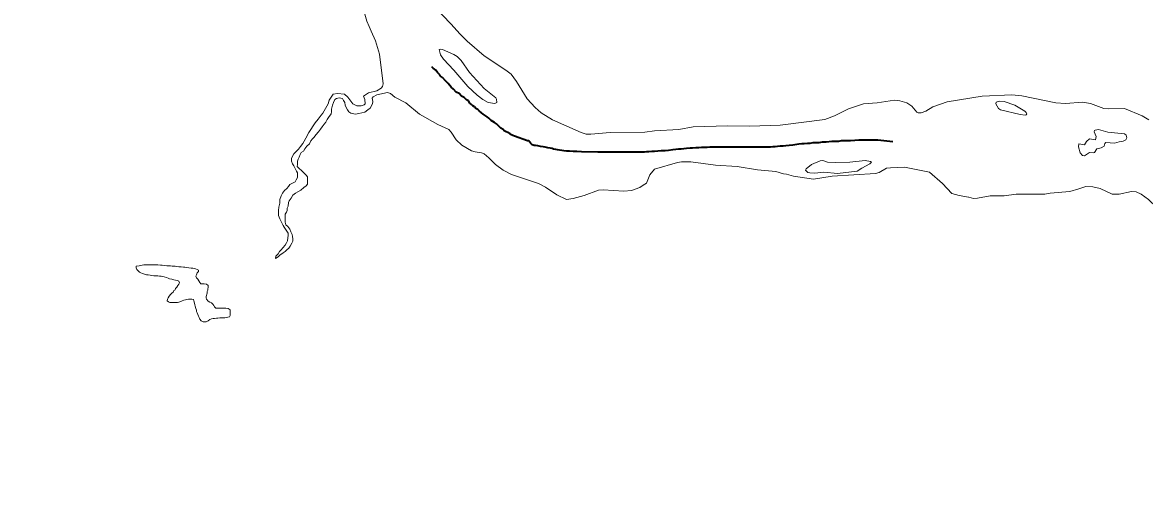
# Model space of a CAD drawing. Extents: x -1643653 to 4543381, y 1624270 to 13878484.
# Drawn here: x 600924 to 604258, y 8900028 to 8901466 of the extents above; entities that cross this region are included whole.
import ezdxf

# ---------------------------------------------------------------- set-up
doc = ezdxf.new("R2010")
doc.units = 0
doc.header["$LTSCALE"] = 200
doc.linetypes.add('LONG_DASH_SHORT_DASH', pattern=[9.9, 6, -1.2, 1.5, -1.2])
doc.layers.add('6', color=7, linetype='Continuous', lineweight=13)
doc.layers.add('60', color=7, linetype='Continuous', lineweight=13)

msp = doc.modelspace()

# ---------------------------------------------------------------- linework, layer by layer
at = {"layer": '6'}
for points in [[(602070.8, 8901639.8), (602072.5, 8901633.8), (602072, 8901620.7), (602085.6, 8901602.1), (602093.9, 8901578.1), (602106, 8901562.3), (602134.9, 8901535.6), (602168.7, 8901491), (602172.2, 8901488.4), (602197.2, 8901460.9)], [(601954.3, 8901454.4), (601947.3, 8901470.2), (601928.1, 8901536.3), (601918.2, 8901565.6)], [(601815.9, 8901197.1), (601832.3, 8901224.9), (601835.5, 8901235.3), (601847.5, 8901253.1), (601860.3, 8901255.2), (601880.5, 8901253.4), (601890.4, 8901244.3), (601905.2, 8901224.2), (601917.4, 8901218.1), (601930.4, 8901218.8), (601939.2, 8901221.7), (601941.9, 8901224.8), (601941.4, 8901236.9), (601937.6, 8901247), (601951.6, 8901257.4), (601976.8, 8901262.8), (601989.4, 8901271.3), (601993.8, 8901276.3), (601995.2, 8901283.8), (601984.7, 8901372.5), (601972.5, 8901412), (601959.5, 8901440.2), (601954.3, 8901454.4)], [(602197.2, 8901460.9), (602223.4, 8901432.9), (602245, 8901410.9), (602295.9, 8901367.1), (602360.5, 8901324.3), (602375.9, 8901312.4), (602392, 8901291.3), (602423.7, 8901239.6), (602423.7, 8901239.6), (602447.6, 8901213.6), (602465.3, 8901197.5), (602498.3, 8901177.2), (602583.4, 8901139.4), (602598.3, 8901134.8), (602613, 8901134), (602669.5, 8901139.1), (602772.7, 8901140.1), (602801.5, 8901144.7), (602873.8, 8901148.3), (602916.4, 8901155.8), (603019.2, 8901158.7), (603085.2, 8901158.1), (603175.3, 8901161.3), (603307.7, 8901178.2), (603336, 8901188.6), (603378.2, 8901209.8), (603423.1, 8901224.6), (603463.5, 8901227), (603514.6, 8901235.2), (603530.5, 8901233.8), (603551.8, 8901227.2), (603566.3, 8901217.8), (603580.9, 8901199.6), (603585.3, 8901197.7), (603594.3, 8901197.7), (603607.9, 8901202.5)], [(601913.7, 8901193.8), (601913.7, 8901193.8), (601899.9, 8901196.4), (601893.7, 8901200.9), (601890.1, 8901206.7), (601886.1, 8901213.8), (601882.5, 8901220.9), (601881.6, 8901228.1), (601878.1, 8901234.7), (601874.5, 8901240.1), (601864.7, 8901242.3), (601864.7, 8901242.3), (601857.1, 8901240.1), (601857.1, 8901240.1), (601852, 8901236.9), (601848.4, 8901228.3), (601844.8, 8901220.2), (601842.2, 8901209), (601841.6, 8901200.9), (601840.6, 8901194.8), (601833.4, 8901184.1), (601829.3, 8901177.5), (601825.2, 8901170.4), (601820, 8901163.8), (601813.9, 8901156.2), (601809.2, 8901149.1), (601803.1, 8901141), (601795.9, 8901131.9), (601790.3, 8901125.8), (601785.7, 8901120.3), (601781, 8901114.2), (601776.9, 8901106.1), (601769.2, 8901098.5), (601762.6, 8901090.9), (601759, 8901083.8), (601751.8, 8901079.7), (601749.2, 8901074.2), (601745.6, 8901066.5), (601743, 8901059.9), (601741.5, 8901054.3), (601741.4, 8901044.7), (601740.4, 8901038.1), (601746.4, 8901031.9), (601752.5, 8901026.3), (601761.6, 8901017.6), (601767.2, 8901013), (601771.2, 8901007.9), (601771.1, 8900992.6), (601770.6, 8900986), (601767, 8900980.4), (601760.3, 8900975.9), (601751.1, 8900968.3), (601741.9, 8900962.8), (601735.3, 8900959.2), (601727.6, 8900953.2), (601722, 8900944.6), (601716.8, 8900936.4), (601714.2, 8900930.9), (601713.7, 8900920.7), (601710.1, 8900914.1), (601710, 8900908), (601708.5, 8900902.4), (601704.9, 8900896.3), (601704.8, 8900890.2), (601704.2, 8900880.6), (601704.2, 8900872.4), (601706.2, 8900864.8), (601712.3, 8900859.7), (601718.3, 8900852), (601721.3, 8900844.3), (601725.3, 8900836.2), (601725.8, 8900830.6), (601727.3, 8900822.9), (601727.2, 8900816.8), (601724.2, 8900810.2), (601719.5, 8900801.1), (601715.4, 8900795.5), (601709.8, 8900791), (601704.2, 8900785.9), (601698.5, 8900781.9), (601688.8, 8900774.8), (601683.2, 8900770.3), (601675.5, 8900765.2), (601676.6, 8900772.3), (601683.2, 8900778.9), (601687.9, 8900786), (601693, 8900791.1), (601697.1, 8900796.6), (601704.3, 8900804.7), (601707.9, 8900811.8), (601711.5, 8900817.9), (601712.1, 8900826.1), (601713.1, 8900833.7), (601713.2, 8900840.3), (601709.1, 8900846.4), (601705.6, 8900852.1), (601701.1, 8900857.7), (601698, 8900863.3), (601695, 8900870.9), (601691.5, 8900877.1), (601688.5, 8900883.2)], [(601976.9, 8901251.4), (601965.8, 8901244.8), (601962.5, 8901241.1), (601964.6, 8901231), (601964.2, 8901224.2), (601956.6, 8901211.3), (601950.1, 8901206.7)], [(602540.3, 8900940.6), (602511.8, 8900954.3), (602477.8, 8900977.2), (602457.1, 8900988.1), (602377, 8901014.6), (602351.7, 8901027.4), (602329, 8901044.3), (602309.1, 8901064.5), (602295.6, 8901075.7), (602287.4, 8901079.3), (602269, 8901082.1), (602258.5, 8901085.2), (602229.4, 8901101.9), (602212.6, 8901117.1), (602198.1, 8901140.7), (602190.3, 8901148.7), (602157.5, 8901163.3), (602103.4, 8901193.6), (602063.2, 8901227.6), (602030.5, 8901244.2), (602017.5, 8901255.5), (602008.5, 8901257.9), (601976.9, 8901251.4)], [(603607.9, 8901202.5), (603628.6, 8901215.9), (603671.7, 8901230.7), (603774.9, 8901247.2), (603862.9, 8901251.2), (603892.8, 8901248.7), (603993.8, 8901227), (604022.6, 8901225.8), (604073.7, 8901229.1), (604097.1, 8901225.2), (604136.5, 8901210.6), (604149.3, 8901209.6), (604198.3, 8901211), (604250.4, 8901188.4), (604270.6, 8901176.9)], [(601688.5, 8900883.2), (601684.5, 8900892.4), (601684.6, 8900907.1), (601685.7, 8900917.8), (601688.3, 8900929), (601688.8, 8900940.2), (601692.5, 8900951.3), (601696.1, 8900959.5), (601702.8, 8900966.5), (601708.9, 8900973.1), (601714, 8900978.7), (601718.6, 8900984.3), (601726.3, 8900988.8), (601734, 8900992.8), (601737.6, 8900998.4), (601741.2, 8901006), (601741.2, 8901019.2), (601738.2, 8901024.9), (601734.2, 8901032), (601730.2, 8901040.2), (601726.7, 8901045.8), (601723.2, 8901053.9), (601723.2, 8901062.1), (601724.8, 8901067.2), (601729.9, 8901075.8), (601736.6, 8901081.9), (601743.7, 8901090), (601749.9, 8901098.1), (601757.1, 8901106.7), (601760.7, 8901113.8), (601765.8, 8901122.4), (601775.1, 8901139.7), (601793.4, 8901168.4), (601793.4, 8901168.4), (601802.3, 8901178.6), (601802.3, 8901178.6), (601811.2, 8901190.6), (601815.9, 8901197.1)], [(601950.1, 8901206.7), (601941, 8901200.2), (601923.6, 8901195.4), (601913.7, 8901193.8)], [(603193.7, 8901015.1), (603184.8, 8901016.2), (603162.4, 8901023.8), (603108.1, 8901028), (603047.5, 8901037.8), (602982.6, 8901042.3), (602909.9, 8901052.1), (602881.9, 8901051.8), (602870, 8901049.9), (602801.6, 8901030.2), (602788.3, 8901013.3), (602778, 8900988.8), (602767.8, 8900982.5)], [(603706.7, 8900952), (603685.4, 8900958.5), (603657.1, 8900987.5), (603618.8, 8901021.8), (603544.5, 8901036.2), (603502.7, 8901034.6), (603491.1, 8901033.8), (603469, 8901020.5), (603457.9, 8901017.3), (603329.4, 8901010), (603274.5, 8901000.3), (603214.9, 8901009.5), (603193.7, 8901015.1)], [(602767.8, 8900982.5), (602757.7, 8900976.2), (602733.5, 8900967.3), (602710.8, 8900964.5), (602649.2, 8900968.7), (602635.6, 8900968.3), (602592.3, 8900952), (602560.1, 8900943.3), (602540.3, 8900940.6)], [(604062.8, 8900972.3), (604036, 8900964.1), (603977.5, 8900958.7), (603961.5, 8900955.6)], [(604366, 8900847), (604269.1, 8900939.9), (604248, 8900956), (604232.7, 8900962.7), (604218.8, 8900964.1), (604182.6, 8900956.3), (604161.8, 8900955.6), (604125.6, 8900973.4), (604104.3, 8900978.3), (604083.2, 8900978.5), (604062.8, 8900972.3)], [(603735.6, 8900947.2), (603734.2, 8900947.6), (603706.7, 8900952)], [(603961.5, 8900955.6), (603876.6, 8900956.4), (603840.6, 8900950.9), (603798.6, 8900951.2), (603761.7, 8900944.2), (603749, 8900943.3), (603735.6, 8900947.2)], [(601261.8, 8900742.2), (601270.4, 8900743.2), (601275, 8900744.2), (601279.1, 8900744.7), (601284.1, 8900745.8), (601288.2, 8900745.8), (601294.3, 8900746.3), (601301.5, 8900746.3), (601305.5, 8900746.3), (601312.1, 8900746.3), (601318.2, 8900746.3), (601325.9, 8900745.8), (601334.5, 8900745.2), (601339.1, 8900744.7), (601346.7, 8900744.2), (601352.8, 8900743.2), (601360, 8900743.2), (601364, 8900742.7), (601369.1, 8900742.2), (601373.2, 8900742.2), (601377.3, 8900741.7), (601382.4, 8900741.2), (601388.5, 8900740.6), (601395.1, 8900740.1), (601402.2, 8900739.6), (601406.3, 8900739.1), (601418.5, 8900737.6), (601425.6, 8900736.6), (601430.2, 8900736), (601434.3, 8900735), (601438.3, 8900734), (601442.9, 8900731.9), (601447, 8900730.4), (601447, 8900726.3), (601442.9, 8900722.8), (601440.9, 8900716.6), (601439.4, 8900712.5), (601440.9, 8900707.9), (601445, 8900703.8), (601447.5, 8900698.2), (601450.6, 8900694.1), (601454.1, 8900690), (601458.7, 8900690), (601463.8, 8900690), (601470.9, 8900688.5), (601475.5, 8900684.9), (601475.5, 8900678.8), (601475, 8900674.7), (601475, 8900670.6), (601473, 8900666.5), (601472.5, 8900661.9), (601469.4, 8900652.2), (601469.4, 8900648.1), (601471, 8900644), (601475.5, 8900637.9), (601480.6, 8900635.3), (601485.2, 8900633.3), (601489.8, 8900629.7), (601492.8, 8900625.6), (601494.9, 8900621.5), (601498.9, 8900616.9), (601503.5, 8900616.9), (601508.6, 8900616.9), (601512.7, 8900617.4), (601518.3, 8900617.4), (601523.4, 8900617.4), (601528.5, 8900617.4), (601535.1, 8900616.4), (601541.2, 8900612.8), (601541.2, 8900605.7), (601541.2, 8900600.1), (601541.2, 8900596), (601538.7, 8900591.9), (601533.6, 8900590.8), (601529.5, 8900589.3), (601525.4, 8900588.8), (601519.3, 8900588.3), (601515.2, 8900588.3), (601510.7, 8900588.3), (601504.6, 8900587.8), (601500.5, 8900587.3), (601494.9, 8900586.8), (601490.3, 8900586.2), (601485.2, 8900585.2), (601480.6, 8900583.2), (601475.6, 8900580.1), (601469.4, 8900576.5), (601465.4, 8900576.5), (601460.8, 8900577), (601454.7, 8900579.6), (601450.6, 8900584.2), (601448.6, 8900589.3), (601446.5, 8900593.9), (601445, 8900599), (601443, 8900603.1), (601440.9, 8900607.2), (601440.9, 8900611.3), (601438.9, 8900616.4), (601437.4, 8900623.6), (601436.3, 8900627.7), (601435.3, 8900632.3)], [(601435.3, 8900632.3), (601436.3, 8900627.7), (601437.4, 8900623.6), (601438.9, 8900616.4), (601440.9, 8900611.3), (601440.9, 8900607.2), (601443, 8900603.1), (601445, 8900599), (601446.5, 8900593.9), (601448.6, 8900589.3), (601450.6, 8900584.2), (601454.7, 8900579.6), (601460.8, 8900577), (601465.4, 8900576.5), (601469.4, 8900576.5), (601475.6, 8900580.1), (601480.6, 8900583.2), (601485.2, 8900585.2), (601490.3, 8900586.2), (601494.9, 8900586.8), (601500.5, 8900587.3), (601504.6, 8900587.8), (601510.7, 8900588.3), (601515.2, 8900588.3), (601519.3, 8900588.3), (601525.4, 8900588.8), (601529.5, 8900589.3), (601533.6, 8900590.8), (601538.7, 8900591.9), (601541.2, 8900596), (601541.2, 8900600.1), (601541.2, 8900605.7), (601541.2, 8900612.8), (601535.1, 8900616.4), (601528.5, 8900617.4), (601523.4, 8900617.4), (601518.3, 8900617.4), (601512.7, 8900617.4), (601508.6, 8900616.9), (601503.5, 8900616.9), (601498.9, 8900616.9), (601494.9, 8900621.5), (601492.8, 8900625.6), (601489.8, 8900629.7), (601485.2, 8900633.3), (601480.6, 8900635.3), (601475.5, 8900637.9), (601471, 8900644), (601469.4, 8900648.1), (601469.4, 8900652.2), (601472.5, 8900661.9), (601473, 8900666.5), (601475, 8900670.6), (601475, 8900674.7), (601475.5, 8900678.8), (601475.5, 8900684.9), (601470.9, 8900688.5), (601463.8, 8900690), (601458.7, 8900690), (601454.1, 8900690), (601450.6, 8900694.1), (601447.5, 8900698.2), (601445, 8900703.8), (601440.9, 8900707.9), (601439.4, 8900712.5), (601440.9, 8900716.6), (601442.9, 8900722.8), (601447, 8900726.3), (601447, 8900730.4), (601442.9, 8900731.9), (601438.3, 8900734), (601434.3, 8900735), (601430.2, 8900736), (601425.6, 8900736.6), (601418.5, 8900737.6), (601406.3, 8900739.1), (601402.2, 8900739.6), (601395.1, 8900740.1), (601388.5, 8900740.6), (601382.4, 8900741.2), (601377.3, 8900741.7), (601373.2, 8900742.2), (601369.1, 8900742.2), (601364, 8900742.7), (601360, 8900743.2), (601352.8, 8900743.2), (601346.7, 8900744.2), (601339.1, 8900744.7), (601334.5, 8900745.2), (601325.9, 8900745.8), (601318.2, 8900746.3), (601312.1, 8900746.3), (601305.5, 8900746.3), (601301.5, 8900746.3), (601294.3, 8900746.3), (601288.2, 8900745.8), (601284.1, 8900745.8), (601279.1, 8900744.7), (601275, 8900744.2), (601270.4, 8900743.2), (601261.8, 8900742.2)], [(601435.3, 8900632.3), (601433.3, 8900639.4), (601431.8, 8900643.5), (601427.2, 8900644), (601423.1, 8900644), (601417, 8900644), (601412.4, 8900643.5), (601408.3, 8900642), (601403.3, 8900640.9), (601398.7, 8900639.4), (601394.6, 8900637.4), (601389, 8900635.3), (601385, 8900634.3), (601379.3, 8900633.8), (601373.2, 8900633.8), (601368.2, 8900633.8), (601362.1, 8900634.3), (601358, 8900635.8), (601353.4, 8900639.4), (601354.4, 8900644), (601357, 8900648.1), (601360, 8900652.7), (601363.6, 8900657.8), (601368.1, 8900661.9), (601372.2, 8900665.5), (601373.2, 8900669.6), (601377.3, 8900672.1), (601378.8, 8900676.2), (601382.9, 8900679.3), (601385.4, 8900684.4), (601388.5, 8900688.5), (601390.5, 8900692.6), (601388.5, 8900697.7), (601384.4, 8900699.7), (601378.8, 8900700.8), (601373.2, 8900701.8), (601367.6, 8900703.8), (601361, 8900704.8), (601356.9, 8900706.9), (601352.3, 8900708.4), (601345.2, 8900710), (601341.2, 8900711), (601335.6, 8900712), (601331.5, 8900712.5), (601326.4, 8900713), (601319.3, 8900713.5), (601314.7, 8900713.5), (601308.1, 8900714.6), (601303.5, 8900715.1), (601297.4, 8900716.1), (601292.8, 8900716.6), (601286.7, 8900718.1), (601280.1, 8900720.2), (601276, 8900722.7), (601271.9, 8900724.3), (601267.9, 8900728.4), (601263.3, 8900731.9), (601261.8, 8900737.1), (601261.8, 8900742.2)], [(601261.8, 8900742.2), (601261.8, 8900737.1), (601263.3, 8900731.9), (601267.9, 8900728.4), (601271.9, 8900724.3), (601276, 8900722.7), (601280.1, 8900720.2), (601286.7, 8900718.1), (601292.8, 8900716.6), (601297.4, 8900716.1), (601303.5, 8900715.1), (601308.1, 8900714.6), (601314.7, 8900713.5), (601319.3, 8900713.5), (601326.4, 8900713), (601331.5, 8900712.5), (601335.6, 8900712), (601341.2, 8900711), (601345.2, 8900710), (601352.3, 8900708.4), (601356.9, 8900706.9), (601361, 8900704.8), (601367.6, 8900703.8), (601373.2, 8900701.8), (601378.8, 8900700.8), (601384.4, 8900699.7), (601388.5, 8900697.7), (601390.5, 8900692.6), (601388.5, 8900688.5), (601385.4, 8900684.4), (601382.9, 8900679.3), (601378.8, 8900676.2), (601377.3, 8900672.1), (601373.2, 8900669.6), (601372.2, 8900665.5), (601368.1, 8900661.9), (601363.6, 8900657.8), (601360, 8900652.7), (601357, 8900648.1), (601354.4, 8900644), (601353.4, 8900639.4), (601358, 8900635.8), (601362.1, 8900634.3), (601368.2, 8900633.8), (601373.2, 8900633.8), (601379.3, 8900633.8), (601385, 8900634.3), (601389, 8900635.3), (601394.6, 8900637.4), (601398.7, 8900639.4), (601403.3, 8900640.9), (601408.3, 8900642), (601412.4, 8900643.5), (601417, 8900644), (601423.1, 8900644), (601427.2, 8900644), (601431.8, 8900643.5), (601433.3, 8900639.4), (601435.3, 8900632.3)]]:
    msp.add_lwpolyline(points, dxfattribs=at)
for points in [[(602251.7, 8901317.4), (602227.1, 8901352.8), (602215.6, 8901364.7), (602205.2, 8901371.1), (602171.8, 8901385.5), (602165.2, 8901386.8), (602162.3, 8901385.5), (602165.6, 8901369.6), (602174.4, 8901356.9), (602206, 8901324.7), (602246.7, 8901276.4), (602274.6, 8901250.6), (602291.4, 8901237.4), (602307.4, 8901228.9), (602327.4, 8901225.7), (602333.3, 8901228.7), (602332.5, 8901238.2), (602330.5, 8901242.4), (602295.2, 8901270.3)], [(602251.7, 8901317.4), (602227.1, 8901352.8), (602215.6, 8901364.7), (602205.2, 8901371.1), (602171.8, 8901385.5), (602165.2, 8901386.8), (602162.3, 8901385.5), (602165.6, 8901369.6), (602174.4, 8901356.9), (602206, 8901324.7), (602246.7, 8901276.4), (602274.6, 8901250.6), (602291.4, 8901237.4), (602307.4, 8901228.9), (602327.4, 8901225.7), (602333.3, 8901228.7), (602332.5, 8901238.2), (602330.5, 8901242.4), (602295.2, 8901270.3)], [(603829.6, 8901206.7), (603888.3, 8901192.4), (603903.2, 8901191.1), (603906.4, 8901192.1), (603907.6, 8901194.3), (603906, 8901198.8), (603901.8, 8901202.9), (603872.6, 8901220.9), (603841, 8901231.4), (603825.6, 8901232.8), (603816.8, 8901229.3), (603815.9, 8901224.1), (603823.9, 8901210.2)], [(604197.8, 8901135), (604148.6, 8901140.3), (604120.4, 8901148.2), (604110.8, 8901146.7), (604108.8, 8901144.8), (604108.3, 8901141), (604113.8, 8901127.2), (604111.8, 8901117.1), (604093.8, 8901120.7), (604085, 8901112.4), (604078.8, 8901102.3), (604062.1, 8901106.1), (604061.5, 8901096.8), (604066.5, 8901078.5), (604073.3, 8901070.7), (604079.2, 8901070), (604094.3, 8901079.6), (604104.8, 8901078.4), (604108.9, 8901079.6), (604115.8, 8901090.4), (604129.2, 8901093.6), (604137.3, 8901098.4), (604139.7, 8901106.9), (604142.6, 8901109.5), (604168.3, 8901107.9), (604181.9, 8901111.7), (604194.4, 8901113.1), (604201.9, 8901117.7), (604205, 8901123.9), (604203.1, 8901131.6)], [(603339.5, 8901050.3), (603315.2, 8901051.5), (603302.2, 8901055.8), (603294.1, 8901055.6), (603268.5, 8901043.8), (603252.5, 8901031.2), (603250.7, 8901027.7), (603257.7, 8901020.9), (603263.2, 8901019), (603277.7, 8901018.2), (603305, 8901021.5), (603345.1, 8901017), (603403.9, 8901024.2), (603417.6, 8901033.5), (603441.9, 8901046.6), (603446.5, 8901051), (603443.9, 8901053.1), (603427.3, 8901056), (603382.5, 8901051.4)]]:
    msp.add_lwpolyline(points, close=True, dxfattribs=at)
at = {"layer": '6', "linetype": 'LONG_DASH_SHORT_DASH', "lineweight": 35}
for points in [[(602288, 8901197.7), (602280.9, 8901203.8), (602276.8, 8901207.4), (602270.7, 8901211), (602266.7, 8901215.1), (602262.1, 8901218.2), (602258.5, 8901222.2), (602252.9, 8901226.3), (602248.8, 8901233), (602242.7, 8901236), (602236.1, 8901243.2), (602228, 8901247.3), (602221.3, 8901254.9), (602212.7, 8901259.6), (602204.5, 8901268.2), (602197.9, 8901274.4), (602188.8, 8901285.1), (602180.6, 8901293.3), (602172, 8901302.5), (602166.4, 8901306.6), (602163.8, 8901310.7), (602157.2, 8901317.8), (602151.6, 8901324.5), (602144.5, 8901330.6), (602140.4, 8901334.7)], [(602560.3, 8901083.2), (602549.1, 8901084.2), (602540.5, 8901084.2), (602532.3, 8901084.7), (602514, 8901087.3), (602508.9, 8901088.3), (602501.3, 8901089.8), (602497.2, 8901091.4), (602492.1, 8901092.4), (602485, 8901093.9), (602476.9, 8901095.4), (602470.8, 8901096.5), (602462.6, 8901098), (602455, 8901099.5), (602448.4, 8901100.6), (602444.3, 8901101.1), (602438.2, 8901103.1), (602434.1, 8901106.7), (602428, 8901114.4), (602423.9, 8901114.9), (602385.8, 8901128.2), (602381.2, 8901130.2), (602376.6, 8901132.8), (602372.5, 8901135.3), (602366.4, 8901138.9), (602360.8, 8901140.9), (602355.2, 8901144.5), (602351.7, 8901148.6), (602345.6, 8901152.2), (602338.4, 8901159.4), (602331.8, 8901165.5), (602326.7, 8901168.6), (602316, 8901175.2), (602309.9, 8901181.8), (602304.3, 8901185.9), (602292.6, 8901194.1), (602288, 8901197.7)], [(603175.1, 8901098.5), (603167.4, 8901098), (603159.8, 8901097), (603153.2, 8901096.5), (603146.1, 8901096), (603137.9, 8901095.5), (603129.3, 8901095.5), (603118.1, 8901095.5), (603107.9, 8901095.5), (603099.2, 8901095.5), (603091.6, 8901095.5), (603083, 8901095.5), (603078.4, 8901095.5), (603071.2, 8901095.5), (603064.1, 8901095.5), (603060.1, 8901095.5), (603053.4, 8901095.5), (603048.9, 8901095.5), (603041.2, 8901095.5), (603037.2, 8901095.5), (603026, 8901095.5), (603016.3, 8901095.5), (603006.1, 8901095.5), (602995.9, 8901095.5), (602986.8, 8901095.5), (602977.6, 8901095.5), (602965.9, 8901095.5), (602958.3, 8901094.9), (602949.6, 8901094.9), (602941.5, 8901094.4), (602933.8, 8901093.9), (602924.7, 8901093.4), (602915, 8901092.9), (602907.4, 8901092.4), (602897.2, 8901091.9), (602889.1, 8901090.9), (602880.9, 8901089.8), (602872.8, 8901089.3), (602864.6, 8901088.3), (602856, 8901087.3), (602843.3, 8901086.3), (602833.6, 8901085.2), (602821.9, 8901084.7), (602801.5, 8901083.2), (602793.4, 8901082.7), (602785.3, 8901082.2), (602777.6, 8901082.2), (602771.5, 8901081.2), (602763.9, 8901080.6), (602754.7, 8901080.6), (602747.1, 8901080.6), (602737.4, 8901080.6), (602729.8, 8901080.6), (602720.6, 8901080.6), (602710.5, 8901080.6), (602700.8, 8901080.6), (602690.6, 8901080.6), (602681.4, 8901080.6), (602672.3, 8901080.6), (602662.1, 8901080.6), (602650.9, 8901080.6), (602633.1, 8901081.1), (602584.8, 8901082.2), (602571, 8901082.7), (602560.3, 8901083.2)], [(603510.2, 8901111.9), (603465.6, 8901116.4), (603456.5, 8901116.4), (603446.8, 8901116.4), (603436.1, 8901116.4), (603421.9, 8901116.4), (603408.6, 8901116.4), (603396.9, 8901115.4), (603383.7, 8901114.9), (603374.5, 8901114.9), (603365.9, 8901114.4), (603356.7, 8901114.4), (603348.1, 8901112.8), (603339.4, 8901112.8), (603328.2, 8901112.3), (603311.4, 8901110.8), (603300.2, 8901110.3), (603290.1, 8901108.8), (603280.4, 8901108.8), (603271.8, 8901108.2), (603263.6, 8901106.7), (603256, 8901106.7), (603246.3, 8901105.2), (603239.2, 8901105.2), (603230.5, 8901104.2), (603212.7, 8901102.1), (603202, 8901101.1), (603191.9, 8901100.1), (603183.7, 8901099.1), (603175.1, 8901098.5)]]:
    msp.add_lwpolyline(points, dxfattribs=at)
at = {"layer": '60', "lineweight": 25}
msp.add_spline([(814781, 9009175.5), (814787.2, 9009173.4), (814796.9, 9009173.4), (814799.4, 9009172.4), (814805.1, 9009174.5), (814805.6, 9009176.5), (814811.7, 9009179.5), (814811.7, 9009179.5), (814801.5, 9009181), (814790.7, 9009181.5), (814784.1, 9009183.1), (814777.4, 9009185.1), (814778.4, 9009175.5)], degree=3, dxfattribs=at)

doc.saveas('drawing.dxf')
